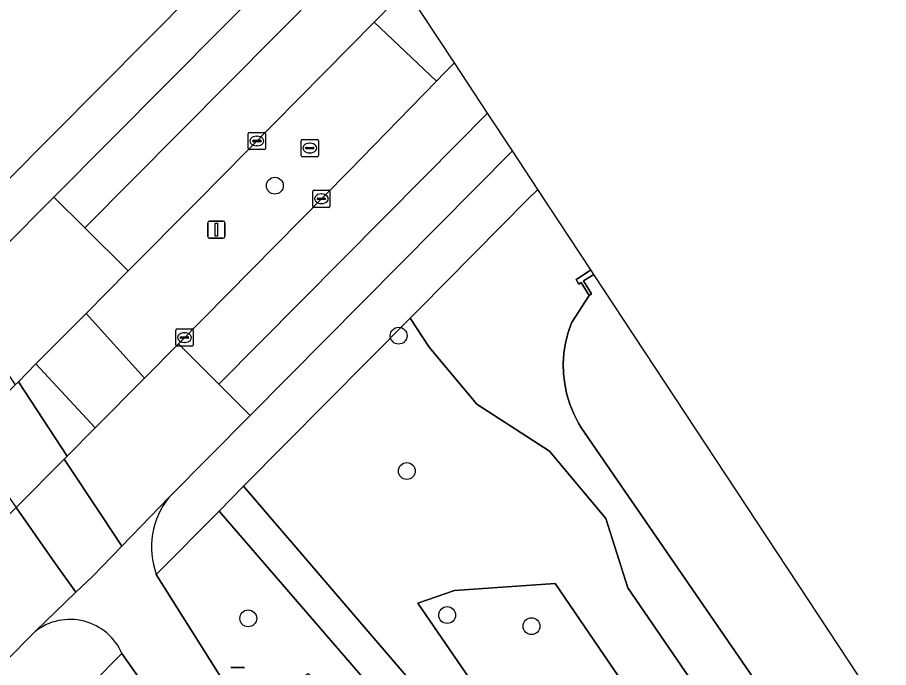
# Model space of a CAD drawing. Extents: x 157767 to 159172, y 387839 to 389425.
# Drawn here: x 158615 to 158665.6, y 388798 to 388835.7 of the extents above; entities that cross this region are included whole.
import ezdxf

# ---------------------------------------------------------------- set-up
doc = ezdxf.new("R2010")
doc.units = 0
for name, color, linetype in [('IMGEO_Berm_groen', 7, 'Continuous'), ('IMGEO_Boom', 7, 'Continuous'), ('IMGEO_Fietspad_gesloten', 7, 'Continuous'), ('IMGEO_Fietspad_open', 7, 'Continuous'), ('IMGEO_Groenvoorziening', 7, 'Continuous'), ('IMGEO_Kolk', 7, 'Continuous'), ('IMGEO_Lichtmast', 7, 'Continuous'), ('IMGEO_Meer_plas_ven_vijver', 7, 'Continuous'), ('IMGEO_Muur', 7, 'Continuous'), ('IMGEO_Oever', 7, 'Continuous'), ('IMGEO_Rijbaan_lokaal_gesloten', 7, 'Continuous'), ('IMGEO_Rioolput', 7, 'Continuous'), ('IMGEO_Verkeerseiland_groen', 7, 'Continuous'), ('IMGEO_Voetpad_halfverhard', 7, 'Continuous'), ('IMGEO_Voetpad_open', 7, 'Continuous'), ('IMGEO_Wegwijzer', 7, 'Continuous')]:
    doc.layers.add(name, color=color, linetype=linetype)

msp = doc.modelspace()

# ---------------------------------------------------------------- linework, layer by layer
at = {"layer": 'IMGEO_Berm_groen'}
msp.add_lwpolyline([(158634.258, 388826.821), (158637.832, 388830.491), (158639.323, 388832.023), (158635.716, 388835.448), (158634.278, 388833.993), (158625.41, 388825.017), (158621.432, 388821.007), (158618.976, 388818.532), (158622.373, 388814.775), (158624.343, 388816.772)], close=True, dxfattribs=at)
msp.add_lwpolyline([(158636.272, 388795.97), (158626.703, 388807.054), (158623.059, 388803.374), (158628.253, 388795.093), (158631.882, 388797.616), (158638.366, 388789.831), (158660.461, 388757.031), (158662.315, 388758.272), (158641.273, 388789.366)], dxfattribs=at)
at = {"layer": 'IMGEO_Boom'}
for centre in [(158629.947, 388825.949), (158637.133, 388817.237), (158637.605, 388809.376), (158628.399, 388800.818), (158639.956, 388801.011), (158644.851, 388800.364)]:
    msp.add_circle(centre, 0.489, dxfattribs=at)
at = {"layer": 'IMGEO_Fietspad_gesloten'}
for points in [[(158623.807, 388807.864), (158621.052, 388805.02), (158619.348, 388803.26), (158618.384, 388802.331), (158616.028, 388800.062)], [(158621.065, 388798.774), (158625.529, 388792.426), (158625.751, 388792.092), (158628.835, 388794.243), (158628.253, 388795.093), (158623.059, 388803.374)]]:
    msp.add_lwpolyline(points, dxfattribs=at)
for centre, radius, start, end in [((158627.402, 388804.958), 4.623, 141.0482, 200.0355), ((158618.048, 388797.47), 3.286, 23.3718, 127.941)]:
    msp.add_arc(centre, radius, start, end, dxfattribs=at)
at = {"layer": 'IMGEO_Fietspad_open'}
msp.add_lwpolyline([(158615.046, 388814.565), (158614.858, 388814.374), (158611.963, 388811.426), (158614.91, 388807.252), (158617.708, 388810.07), (158617.886, 388810.249)], close=True, dxfattribs=at)
at = {"layer": 'IMGEO_Groenvoorziening'}
for points in [[(158599.498, 388878.318), (158588.202, 388869.407), (158585.057, 388866.926), (158614.289, 388826.116), (158625.276, 388837.2), (158615.06, 388852.659)], [(158658.529, 388772.111), (158663.542, 388776.887), (158659.845, 388782.864), (158646.227, 388802.853), (158640.387, 388802.444), (158638.242, 388801.707)], [(158638.242, 388801.707), (158640.387, 388802.444), (158646.227, 388802.853), (158659.845, 388782.864), (158663.542, 388776.887), (158658.529, 388772.111)], [(158652.098, 388752.667), (158625.751, 388792.092), (158625.529, 388792.426), (158621.065, 388798.774), (158617.549, 388795.239), (158630.826, 388775.743), (158633.805, 388772.129), (158643.452, 388757.377), (158646.678, 388753.391), (158645.887, 388752.672), (158647.738, 388750.191), (158647.87, 388750), (158648.023, 388749.78), (158648.334, 388750)]]:
    msp.add_lwpolyline(points, close=True, dxfattribs=at)
msp.add_lwpolyline([(158672.345, 388770.595), (158665.845, 388779.66), (158661.614, 388786.288), (158650.45, 388802.596), (158649.17, 388806.623), (158645.886, 388810.531), (158641.682, 388813.258), (158638.906, 388816.574), (158637.796, 388818.254), (158628.132, 388808.496), (158638.614, 388796.259)], dxfattribs=at)
at = {"layer": 'IMGEO_Kolk'}
for p, q in [((158628.399, 388828.119), (158628.399, 388828.971)), ((158628.474, 388829.045), (158629.326, 388829.045)), ((158629.4, 388828.971), (158629.4, 388828.119)), ((158628.658, 388828.539), (158628.658, 388828.551)), ((158629.096, 388828.502), (158628.698, 388828.502)), ((158628.701, 388828.588), (158629.099, 388828.588)), ((158628.887, 388828.825), (158628.912, 388828.825)), ((158629.142, 388828.551), (158629.142, 388828.539)), ((158629.326, 388828.045), (158628.474, 388828.045)), ((158628.91, 388828.265), (158628.885, 388828.265)), ((158632.144, 388824.762), (158632.144, 388825.614)), ((158632.219, 388825.688), (158633.071, 388825.688)), ((158632.632, 388825.468), (158632.657, 388825.468)), ((158633.145, 388825.614), (158633.145, 388824.762)), ((158632.403, 388825.182), (158632.403, 388825.194)), ((158632.841, 388825.145), (158632.443, 388825.145)), ((158632.446, 388825.231), (158632.844, 388825.231)), ((158632.887, 388825.194), (158632.887, 388825.182)), ((158633.071, 388824.688), (158632.219, 388824.688)), ((158632.655, 388824.908), (158632.63, 388824.908)), ((158624.194, 388816.701), (158624.194, 388817.553)), ((158624.269, 388817.627), (158625.121, 388817.627)), ((158624.682, 388817.407), (158624.707, 388817.407)), ((158625.195, 388817.553), (158625.195, 388816.701)), ((158624.453, 388817.121), (158624.453, 388817.133)), ((158624.891, 388817.084), (158624.493, 388817.084)), ((158624.496, 388817.17), (158624.894, 388817.17)), ((158624.705, 388816.847), (158624.68, 388816.847)), ((158624.937, 388817.133), (158624.937, 388817.121)), ((158625.121, 388816.627), (158624.269, 388816.627))]:
    msp.add_line(p, q, dxfattribs=at)
for points in [[(158628.399, 388828.119), (158628.399, 388828.971)], [(158628.474, 388829.045), (158629.326, 388829.045)], [(158629.4, 388828.971), (158629.4, 388828.119)], [(158629.326, 388828.045), (158628.474, 388828.045)], [(158632.144, 388824.762), (158632.144, 388825.614)], [(158632.219, 388825.688), (158633.071, 388825.688)], [(158633.145, 388825.614), (158633.145, 388824.762)], [(158633.071, 388824.688), (158632.219, 388824.688)], [(158624.194, 388816.701), (158624.194, 388817.553)], [(158624.269, 388817.627), (158625.121, 388817.627)], [(158625.195, 388817.553), (158625.195, 388816.701)], [(158625.121, 388816.627), (158624.269, 388816.627)]]:
    msp.add_lwpolyline(points, dxfattribs=at)
for centre, radius, start, end in [((158628.476, 388828.969), 0.0765, 91.552, 178.448), ((158628.476, 388828.969), 0.0765, 91.552, 178.448), ((158629.324, 388828.969), 0.0765, 1.552, 88.448), ((158629.324, 388828.969), 0.0765, 1.552, 88.448), ((158628.698, 388828.548), 0.0403, 85.8775, 175.7526), ((158628.695, 388828.538), 0.0366, 178.938, 274.7102), ((158629.099, 388828.545), 0.043, 264.8664, 352.4533), ((158629.103, 388828.55), 0.0386, 1.7309, 96.639), ((158628.476, 388828.121), 0.0765, 181.552, 268.448), ((158628.476, 388828.121), 0.0765, 181.552, 268.448), ((158629.324, 388828.121), 0.0765, 271.552, 358.448), ((158629.324, 388828.121), 0.0765, 271.552, 358.448), ((158632.221, 388825.612), 0.0765, 91.552, 178.448), ((158632.221, 388825.612), 0.0765, 91.552, 178.448), ((158633.069, 388825.612), 0.0765, 1.552, 88.448), ((158633.069, 388825.612), 0.0765, 1.552, 88.448), ((158632.443, 388825.191), 0.0403, 85.8775, 175.7526), ((158632.44, 388825.181), 0.0366, 178.938, 274.7102), ((158632.844, 388825.188), 0.043, 264.8664, 352.4533), ((158632.848, 388825.193), 0.0386, 1.7309, 96.639), ((158632.221, 388824.764), 0.0765, 181.552, 268.448), ((158632.221, 388824.764), 0.0765, 181.552, 268.448), ((158633.069, 388824.764), 0.0765, 271.552, 358.448), ((158633.069, 388824.764), 0.0765, 271.552, 358.448), ((158624.271, 388817.551), 0.0765, 91.552, 178.448), ((158624.271, 388817.551), 0.0765, 91.552, 178.448), ((158625.119, 388817.551), 0.0765, 1.552, 88.448), ((158625.119, 388817.551), 0.0765, 1.552, 88.448), ((158624.493, 388817.13), 0.0403, 85.8775, 175.7526), ((158624.49, 388817.12), 0.0366, 178.938, 274.7102), ((158624.894, 388817.127), 0.043, 264.8664, 352.4533), ((158624.898, 388817.132), 0.0386, 1.7309, 96.639), ((158624.271, 388816.703), 0.0765, 181.552, 268.448), ((158624.271, 388816.703), 0.0765, 181.552, 268.448), ((158625.119, 388816.703), 0.0765, 271.552, 358.448), ((158625.119, 388816.703), 0.0765, 271.552, 358.448)]:
    msp.add_arc(centre, radius, start, end, dxfattribs=at)
for centre, major_axis, ratio, start_param, end_param in [((158628.886, 388828.545), (-0.387, 0.002), 0.722429, 4.712389, 7.853982), ((158628.911, 388828.545), (-0.39, 0.002), 0.717154, 1.570796, 4.712389), ((158632.631, 388825.188), (-0.387, 0.002), 0.722429, 4.712389, 7.853982), ((158632.656, 388825.188), (-0.39, 0.002), 0.717154, 1.570796, 4.712389), ((158624.681, 388817.127), (-0.387, 0.002), 0.722429, 4.712389, 7.853982), ((158624.706, 388817.127), (-0.39, 0.002), 0.717154, 1.570796, 4.712389)]:
    msp.add_ellipse(centre, major_axis=major_axis, ratio=ratio, start_param=start_param, end_param=end_param, dxfattribs=at)
at = {"layer": 'IMGEO_Lichtmast'}
for p, q in [((158626.05, 388822.995), (158626.05, 388823.795)), ((158626.05, 388823.795), (158626.05, 388822.995)), ((158626.15, 388823.895), (158626.94, 388823.895)), ((158626.94, 388823.895), (158626.15, 388823.895)), ((158627.04, 388823.795), (158627.04, 388822.995)), ((158627.04, 388822.995), (158627.04, 388823.795)), ((158626.94, 388822.895), (158626.15, 388822.895)), ((158626.15, 388822.895), (158626.94, 388822.895))]:
    msp.add_line(p, q, dxfattribs=at)
msp.add_lwpolyline([(158626.47, 388823.77), (158626.62, 388823.77), (158626.62, 388823.02), (158626.47, 388823.02), (158626.47, 388823.77)], dxfattribs=at)
for centre, start, end in [((158626.15, 388823.795), 90, 180), ((158626.15, 388823.795), 90, 180), ((158626.94, 388823.795), 0, 90), ((158626.94, 388823.795), 360, 90), ((158626.15, 388822.995), 180, 270), ((158626.15, 388822.995), 180, 270), ((158626.94, 388822.995), 270, 0), ((158626.94, 388822.995), 270, 0)]:
    msp.add_arc(centre, 0.1, start, end, dxfattribs=at)
at = {"layer": 'IMGEO_Meer_plas_ven_vijver'}
msp.add_lwpolyline([(158702.912, 388738.246), (158648.473, 388820.799), (158648.472, 388820.799), (158647.868, 388820.417), (158648.337, 388819.674), (158648.195, 388819.578), (158647.168, 388817.984), (158646.971, 388817.413), (158646.826, 388816.826), (158646.734, 388816.229), (158646.695, 388815.626), (158646.711, 388815.022), (158646.759, 388814.6), (158646.78, 388814.421), (158646.903, 388813.83), (158647.078, 388813.251), (158647.304, 388812.691), (158647.579, 388812.153), (158647.758, 388811.857), (158666.849, 388784.113)], dxfattribs=at)
at = {"layer": 'IMGEO_Muur'}
msp.add_lwpolyline([(158648.305, 388821.053), (158648.305, 388821.053), (158647.641, 388820.624), (158647.45, 388820.5), (158647.603, 388820.238), (158647.738, 388820.326), (158648.195, 388819.578), (158648.337, 388819.674), (158647.868, 388820.417), (158648.472, 388820.799), (158648.473, 388820.799)], close=True, dxfattribs=at)
at = {"layer": 'IMGEO_Oever'}
for points in [[(158648.305, 388821.053), (158645.219, 388825.733), (158645.219, 388825.733), (158644.634, 388825.159), (158638.316, 388818.779), (158637.796, 388818.254), (158638.906, 388816.574), (158641.682, 388813.258), (158645.886, 388810.531), (158649.17, 388806.623), (158650.45, 388802.596), (158661.614, 388786.288), (158665.845, 388779.66)], [(158666.849, 388784.113), (158647.758, 388811.857), (158647.579, 388812.153), (158647.304, 388812.691), (158647.078, 388813.251), (158646.903, 388813.83), (158646.78, 388814.421), (158646.759, 388814.6), (158646.711, 388815.022), (158646.695, 388815.626), (158646.734, 388816.229), (158646.826, 388816.826), (158646.971, 388817.413), (158647.168, 388817.984), (158648.195, 388819.578), (158647.738, 388820.326), (158647.603, 388820.238), (158647.45, 388820.5), (158647.641, 388820.624), (158648.305, 388821.053), (158648.305, 388821.053)]]:
    msp.add_lwpolyline(points, dxfattribs=at)
at = {"layer": 'IMGEO_Rijbaan_lokaal_gesloten'}
for points in [[(158634.184, 388842.466), (158634.184, 388842.466), (158633.568, 388841.846), (158617.113, 388825.286), (158618.916, 388823.5), (158635.593, 388840.329), (158635.594, 388840.33)], [(158643.74, 388827.977), (158642.3, 388830.16), (158638.651, 388826.483), (158626.684, 388814.424), (158628.502, 388812.601)], [(158621.432, 388821.007), (158618.916, 388823.5), (158617.113, 388825.286), (158614.099, 388822.253), (158611.426, 388819.557), (158612.565, 388817.837), (158614.858, 388814.374), (158615.046, 388814.565), (158616.062, 388815.597), (158618.976, 388818.532)], [(158628.502, 388812.601), (158626.684, 388814.424), (158624.343, 388816.772), (158622.373, 388814.775), (158619.507, 388811.881), (158617.886, 388810.249), (158617.708, 388810.07), (158619.887, 388806.78), (158621.052, 388805.02), (158623.807, 388807.864)], [(158619.887, 388806.78), (158617.708, 388810.07), (158614.91, 388807.252), (158617.174, 388804.046), (158618.384, 388802.331), (158619.348, 388803.26), (158621.052, 388805.02)], [(158618.384, 388802.331), (158617.174, 388804.046), (158614.91, 388807.252), (158610.033, 388802.4), (158612.427, 388800.04), (158614.236, 388798.258), (158616.028, 388800.062)]]:
    msp.add_lwpolyline(points, close=True, dxfattribs=at)
for points in [[(158637.572, 388837.329), (158635.594, 388840.33), (158635.593, 388840.329), (158618.916, 388823.5), (158621.432, 388821.007), (158625.41, 388825.017), (158634.278, 388833.993), (158635.716, 388835.448), (158636.969, 388836.716), (158637.572, 388837.329), (158637.572, 388837.329)], [(158642.3, 388830.16), (158640.37, 388833.086), (158640.37, 388833.086), (158639.774, 388832.486), (158639.323, 388832.023), (158637.832, 388830.491), (158634.258, 388826.821), (158624.343, 388816.772), (158626.684, 388814.424), (158638.651, 388826.483), (158642.3, 388830.16)]]:
    msp.add_lwpolyline(points, dxfattribs=at)
at = {"layer": 'IMGEO_Rioolput'}
for p, q in [((158631.472, 388827.708), (158631.472, 388828.56)), ((158631.547, 388828.634), (158632.399, 388828.634)), ((158632.473, 388828.56), (158632.473, 388827.708)), ((158631.731, 388828.128), (158631.731, 388828.14)), ((158632.169, 388828.091), (158631.771, 388828.091)), ((158631.774, 388828.177), (158632.172, 388828.177)), ((158631.96, 388828.414), (158631.985, 388828.414)), ((158632.215, 388828.14), (158632.215, 388828.128)), ((158632.399, 388827.634), (158631.547, 388827.634)), ((158631.983, 388827.854), (158631.958, 388827.854))]:
    msp.add_line(p, q, dxfattribs=at)
for points in [[(158631.472, 388827.708), (158631.472, 388828.56)], [(158631.547, 388828.634), (158632.399, 388828.634)], [(158632.473, 388828.56), (158632.473, 388827.708)], [(158632.399, 388827.634), (158631.547, 388827.634)]]:
    msp.add_lwpolyline(points, dxfattribs=at)
for centre, radius, start, end in [((158631.549, 388828.558), 0.0765, 91.552, 178.448), ((158631.549, 388828.558), 0.0765, 91.552, 178.448), ((158632.397, 388828.558), 0.0765, 1.552, 88.448), ((158632.397, 388828.558), 0.0765, 1.552, 88.448), ((158631.771, 388828.137), 0.0403, 85.8775, 175.7526), ((158631.768, 388828.127), 0.0366, 178.938, 274.7102), ((158632.172, 388828.134), 0.043, 264.8664, 352.4533), ((158632.176, 388828.139), 0.0386, 1.7309, 96.639), ((158631.549, 388827.71), 0.0765, 181.552, 268.448), ((158631.549, 388827.71), 0.0765, 181.552, 268.448), ((158632.397, 388827.71), 0.0765, 271.552, 358.448), ((158632.397, 388827.71), 0.0765, 271.552, 358.448)]:
    msp.add_arc(centre, radius, start, end, dxfattribs=at)
for centre, major_axis, ratio, start_param, end_param in [((158631.959, 388828.134), (-0.387, 0.002), 0.722429, 4.712389, 7.853982), ((158631.984, 388828.134), (-0.39, 0.002), 0.717154, 1.570796, 4.712389)]:
    msp.add_ellipse(centre, major_axis=major_axis, ratio=ratio, start_param=start_param, end_param=end_param, dxfattribs=at)
at = {"layer": 'IMGEO_Verkeerseiland_groen'}
msp.add_lwpolyline([(158640.37, 388833.086), (158638.518, 388835.895), (158637.572, 388837.329), (158637.572, 388837.329), (158636.969, 388836.716), (158635.716, 388835.448), (158639.323, 388832.023), (158639.774, 388832.486), (158640.37, 388833.086), (158640.37, 388833.086)], dxfattribs=at)
msp.add_lwpolyline([(158616.062, 388815.597), (158615.046, 388814.565), (158617.886, 388810.249), (158619.507, 388811.881)], close=True, dxfattribs=at)
at = {"layer": 'IMGEO_Voetpad_halfverhard'}
msp.add_lwpolyline([(158638.614, 388796.259), (158628.132, 388808.496), (158626.703, 388807.054), (158636.272, 388795.97)], dxfattribs=at)
at = {"layer": 'IMGEO_Voetpad_open'}
for points in [[(158634.184, 388842.466), (158632.711, 388844.7), (158632.711, 388844.7), (158632.09, 388844.074), (158625.276, 388837.2), (158614.289, 388826.116), (158612.846, 388824.71), (158610.087, 388822.021)], [(158614.099, 388822.253), (158617.113, 388825.286), (158633.568, 388841.846), (158634.184, 388842.466), (158634.184, 388842.466)], [(158623.059, 388803.374), (158626.703, 388807.054), (158628.132, 388808.496), (158637.796, 388818.254), (158638.316, 388818.779), (158644.634, 388825.159), (158645.219, 388825.733), (158645.219, 388825.733), (158643.74, 388827.977)], [(158643.74, 388827.977), (158628.502, 388812.601), (158623.807, 388807.864)], [(158616.028, 388800.062), (158614.236, 388798.258), (158611.975, 388795.982)], [(158617.549, 388795.239), (158621.065, 388798.774)]]:
    msp.add_lwpolyline(points, dxfattribs=at)
msp.add_lwpolyline([(158618.976, 388818.532), (158616.062, 388815.597), (158619.507, 388811.881), (158622.373, 388814.775)], close=True, dxfattribs=at)
for centre, radius, start, end in [((158627.402, 388804.958), 4.623, 141.0482, 200.0355), ((158618.048, 388797.47), 3.286, 23.3718, 127.941)]:
    msp.add_arc(centre, radius, start, end, dxfattribs=at)
at = {"layer": 'IMGEO_Wegwijzer'}
for p, q in [((158627.388, 388797.961), (158628.178, 388797.961)), ((158628.178, 388797.961), (158627.388, 388797.961))]:
    msp.add_line(p, q, dxfattribs=at)

doc.saveas('drawing.dxf')
